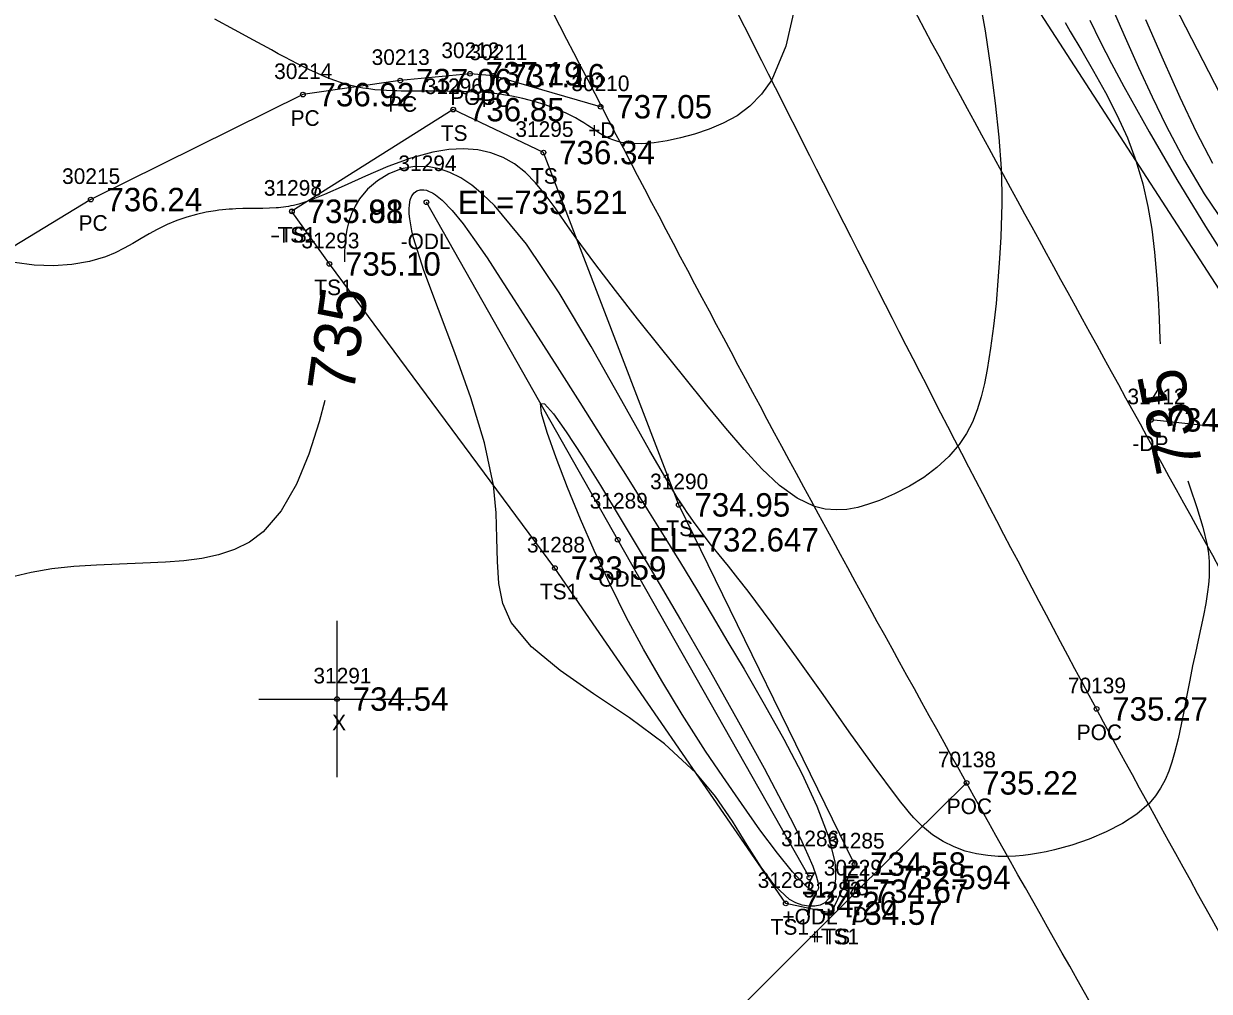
# Model space of a CAD drawing. Extents: x 1376587 to 1378239, y 1000335 to 1003031.
# Drawn here: x 1376874 to 1376949.9, y 1002346.6 to 1002408.6 of the extents above; entities that cross this region are included whole.
import ezdxf

# ---------------------------------------------------------------- set-up
doc = ezdxf.new("R2010")
doc.units = 0
for name, color, linetype in [('RD_DTM_BkLn1', 7, 'Continuous'), ('RD_DTM_BkLn2', 7, 'Continuous'), ('RD_DTM_BkLn_txCode', 7, 'Continuous'), ('RD_DTM_Major1', 7, 'Continuous'), ('RD_DTM_Major1_Lbl', 7, 'Continuous'), ('RD_DTM_Minor1', 7, 'Continuous'), ('RD_EX_Driveway', 7, 'Continuous'), ('RD_EX_Driveway_txCode', 7, 'Continuous'), ('RD_EX_H2O', 7, 'Continuous'), ('RD_EX_H2O_txCode', 7, 'Continuous'), ('RD_EX_Misc', 7, 'Continuous'), ('RD_EX_Misc_txCode', 7, 'Continuous'), ('RD_EX_Road', 7, 'Continuous'), ('RD_EX_Road_txCode', 7, 'Continuous'), ('RD_EX_TX_Driveway_ELEV', 7, 'Continuous'), ('RD_EX_TX_H2O_ELEV', 7, 'Continuous'), ('RD_EX_TX_Misc_ELEV', 7, 'Continuous'), ('RD_EX_TX_Road_ELEV', 7, 'Continuous'), ('RD_HC_Survey_ELEV', 7, 'Continuous'), ('RD_HC_Survey_txCode', 7, 'Continuous'), ('RD_SMD_Locator', 7, 'Continuous')]:
    doc.layers.add(name, color=color, linetype=linetype)

msp = doc.modelspace()

# ---------------------------------------------------------------- linework, layer by layer
at = {"layer": 'RD_DTM_BkLn1'}
msp.add_spline([(1377003.447, 1002259.314), (1376973.187, 1002311.196), (1376942.719, 1002364.726), (1376914.248, 1002420.136), (1376886.108, 1002475.587), (1376860.058, 1002531.093), (1376835.652, 1002585.094), (1376813.12, 1002641.257), (1376777.121, 1002732.301)], degree=3, dxfattribs=at)
at = {"layer": 'RD_DTM_BkLn2'}
for points in [[(1376974.72, 1002510.114), (1376923.866, 1002493.778), (1376903.677, 1002483.39), (1376900.927, 1002479.135), (1376903.727, 1002472.722), (1376921.859, 1002435.937), (1376954.437, 1002385.615), (1376969.27, 1002393.09)], [(1376980.563, 1002508.054), (1376930.97, 1002486.896), (1376911.256, 1002478.465), (1376931.544, 1002441.225), (1376954.679, 1002396.254)], [(1376925.736, 1002351.644), (1376927.227, 1002354.786), (1376915.97, 1002377.794), (1376907.304, 1002400.361), (1376901.53, 1002403.107), (1376891.2, 1002396.599)], [(1376925.733, 1002351.649), (1376922.816, 1002352.263), (1376908.043, 1002373.744), (1376893.598, 1002393.225), (1376891.199, 1002396.593)]]:
    msp.add_lwpolyline(points, dxfattribs=at)
at = {"layer": 'RD_DTM_Major1'}
for points in [[(1376940.702, 1002408.684), (1376941.038, 1002408.113), (1376941.768, 1002406.881), (1376942.531, 1002405.574), (1376943.294, 1002404.202), (1376944.026, 1002402.774), (1376944.693, 1002401.298), (1376945.264, 1002399.784), (1376945.686, 1002398.355), (1376946.013, 1002396.907), (1376946.259, 1002395.444), (1376946.439, 1002393.974), (1376946.566, 1002392.501), (1376946.657, 1002391.032), (1376946.72, 1002389.712), (1376946.782, 1002388.399), (1376946.8, 1002388.107)], [(1376948.574, 1002379.324), (1376948.701, 1002378.953), (1376949.151, 1002377.626), (1376949.533, 1002376.372), (1376949.801, 1002375.209), (1376949.879, 1002374.675), (1376949.922, 1002374.163), (1376949.935, 1002373.666), (1376949.921, 1002373.179), (1376949.884, 1002372.698), (1376949.828, 1002372.217), (1376949.712, 1002371.467), (1376949.568, 1002370.704), (1376949.405, 1002369.927), (1376949.228, 1002369.133), (1376949.048, 1002368.323), (1376948.871, 1002367.493), (1376948.687, 1002366.558), (1376948.51, 1002365.61), (1376948.332, 1002364.66), (1376948.145, 1002363.72), (1376947.944, 1002362.799), (1376947.719, 1002361.909), (1376947.543, 1002361.31), (1376947.342, 1002360.734), (1376947.106, 1002360.18), (1376946.824, 1002359.652), (1376946.486, 1002359.151), (1376946.083, 1002358.677), (1376945.304, 1002357.991), (1376944.378, 1002357.378), (1376943.346, 1002356.842), (1376942.25, 1002356.382), (1376941.131, 1002356), (1376940.03, 1002355.697), (1376939.504, 1002355.577), (1376938.993, 1002355.477), (1376938.495, 1002355.397), (1376938.012, 1002355.336), (1376937.541, 1002355.295), (1376937.084, 1002355.274), (1376936.858, 1002355.27), (1376936.636, 1002355.272), (1376936.416, 1002355.279), (1376936.197, 1002355.291), (1376935.98, 1002355.308), (1376935.763, 1002355.33), (1376935.033, 1002355.443), (1376934.309, 1002355.624), (1376933.596, 1002355.881), (1376932.899, 1002356.223), (1376932.222, 1002356.658), (1376931.571, 1002357.196), (1376931.296, 1002357.463), (1376931.025, 1002357.752), (1376930.753, 1002358.062), (1376930.478, 1002358.394), (1376930.197, 1002358.747), (1376929.907, 1002359.123), (1376928.478, 1002361.045), (1376926.886, 1002363.267), (1376925.206, 1002365.644), (1376923.517, 1002368.032), (1376921.895, 1002370.287), (1376920.418, 1002372.265), (1376919.761, 1002373.105), (1376919.148, 1002373.869), (1376918.567, 1002374.585), (1376918.009, 1002375.281), (1376917.463, 1002375.983), (1376916.918, 1002376.72), (1376916.717, 1002377.003), (1376916.514, 1002377.297), (1376916.306, 1002377.605), (1376916.093, 1002377.929), (1376915.873, 1002378.273), (1376915.646, 1002378.639), (1376914.116, 1002381.264), (1376912.331, 1002384.461), (1376910.368, 1002387.929), (1376908.303, 1002391.37), (1376906.213, 1002394.482), (1376904.174, 1002396.965), (1376903.435, 1002397.678), (1376902.714, 1002398.265), (1376902.01, 1002398.73), (1376901.322, 1002399.08), (1376900.649, 1002399.319), (1376899.991, 1002399.452), (1376899.075, 1002399.47), (1376898.206, 1002399.308), (1376897.399, 1002398.992), (1376896.673, 1002398.551), (1376896.044, 1002398.009), (1376895.53, 1002397.394), (1376895.244, 1002396.929), (1376895.018, 1002396.444), (1376894.845, 1002395.942), (1376894.719, 1002395.424), (1376894.634, 1002394.894), (1376894.584, 1002394.354), (1376894.567, 1002393.978), (1376894.559, 1002393.596), (1376894.557, 1002393.359)], [(1376893.298, 1002384.471), (1376892.952, 1002383.112), (1376892.293, 1002381.052), (1376891.486, 1002379.118), (1376890.514, 1002377.42), (1376889.358, 1002376.071), (1376888.485, 1002375.413), (1376887.533, 1002374.928), (1376886.51, 1002374.586), (1376885.424, 1002374.357), (1376884.284, 1002374.213), (1376883.099, 1002374.124), (1376881.647, 1002374.053), (1376880.169, 1002373.997), (1376878.69, 1002373.932), (1376877.237, 1002373.837), (1376875.834, 1002373.69), (1376874.507, 1002373.469), (1376873.426, 1002373.198)]]:
    msp.add_lwpolyline(points, dxfattribs=at)
at = {"layer": 'RD_DTM_Minor1'}
for points in [[(1376935.193, 1002410.422), (1376935.583, 1002408.15), (1376935.937, 1002405.827), (1376936.237, 1002403.529), (1376936.468, 1002401.337), (1376936.61, 1002399.328), (1376936.64, 1002398.543), (1376936.654, 1002397.796), (1376936.653, 1002397.075), (1376936.64, 1002396.369), (1376936.616, 1002395.668), (1376936.585, 1002394.961), (1376936.509, 1002393.57), (1376936.41, 1002392.141), (1376936.284, 1002390.693), (1376936.129, 1002389.25), (1376935.94, 1002387.831), (1376935.715, 1002386.458), (1376935.539, 1002385.567), (1376935.332, 1002384.709), (1376935.081, 1002383.886), (1376934.772, 1002383.101), (1376934.393, 1002382.357), (1376933.931, 1002381.655), (1376933.271, 1002380.888), (1376932.504, 1002380.186), (1376931.651, 1002379.552), (1376930.739, 1002378.988), (1376929.791, 1002378.498), (1376928.832, 1002378.084), (1376928.125, 1002377.83), (1376927.425, 1002377.633), (1376926.73, 1002377.507), (1376926.039, 1002377.466), (1376925.351, 1002377.523), (1376924.665, 1002377.692), (1376923.548, 1002378.223), (1376922.428, 1002379.039), (1376921.296, 1002380.092), (1376920.148, 1002381.333), (1376918.976, 1002382.715), (1376917.773, 1002384.189), (1376916.297, 1002386.011), (1376914.805, 1002387.863), (1376913.334, 1002389.711), (1376911.919, 1002391.519), (1376910.598, 1002393.256), (1376909.407, 1002394.886), (1376908.702, 1002395.889), (1376908.047, 1002396.82), (1376907.419, 1002397.671), (1376906.794, 1002398.429), (1376906.149, 1002399.087), (1376905.46, 1002399.633), (1376904.733, 1002400.048), (1376903.946, 1002400.348), (1376903.1, 1002400.533), (1376902.197, 1002400.602), (1376901.239, 1002400.554), (1376900.227, 1002400.389), (1376898.807, 1002399.997), (1376897.35, 1002399.462), (1376895.91, 1002398.852), (1376894.54, 1002398.234), (1376893.294, 1002397.677), (1376892.228, 1002397.246), (1376892.025, 1002397.176), (1376891.831, 1002397.114), (1376891.647, 1002397.06), (1376891.471, 1002397.013), (1376891.301, 1002396.973), (1376891.136, 1002396.938), (1376890.971, 1002396.908), (1376890.809, 1002396.882), (1376890.651, 1002396.86), (1376890.495, 1002396.843), (1376890.341, 1002396.828), (1376890.187, 1002396.816), (1376889.767, 1002396.794), (1376889.346, 1002396.783), (1376888.921, 1002396.778), (1376888.49, 1002396.775), (1376888.052, 1002396.768), (1376887.605, 1002396.753), (1376887.395, 1002396.742), (1376887.183, 1002396.728), (1376886.969, 1002396.711), (1376886.751, 1002396.689), (1376886.53, 1002396.664), (1376886.306, 1002396.633), (1376885.709, 1002396.531), (1376885.094, 1002396.392), (1376884.468, 1002396.216), (1376883.835, 1002395.999), (1376883.204, 1002395.741), (1376882.58, 1002395.44), (1376882.062, 1002395.152), (1376881.543, 1002394.845), (1376881.013, 1002394.532), (1376880.462, 1002394.225), (1376879.88, 1002393.937), (1376879.256, 1002393.682), (1376878.233, 1002393.382), (1376877.117, 1002393.191), (1376875.929, 1002393.112), (1376874.695, 1002393.153), (1376873.436, 1002393.319)], [(1376923.42, 1002409.78), (1376922.835, 1002407.175), (1376921.932, 1002405.026), (1376921.278, 1002404.092), (1376920.529, 1002403.332), (1376919.703, 1002402.721), (1376918.823, 1002402.236), (1376917.906, 1002401.852), (1376916.974, 1002401.544), (1376916.089, 1002401.303), (1376915.223, 1002401.116), (1376914.393, 1002400.987), (1376913.614, 1002400.922), (1376912.901, 1002400.929), (1376912.272, 1002401.012), (1376912.001, 1002401.08), (1376911.749, 1002401.166), (1376911.513, 1002401.266), (1376911.288, 1002401.379), (1376911.071, 1002401.501), (1376910.859, 1002401.632), (1376910.623, 1002401.784), (1376910.386, 1002401.94), (1376910.143, 1002402.1), (1376909.894, 1002402.26), (1376909.634, 1002402.419), (1376909.362, 1002402.575), (1376908.757, 1002402.881), (1376908.102, 1002403.161), (1376907.412, 1002403.413), (1376906.701, 1002403.635), (1376905.985, 1002403.822), (1376905.277, 1002403.971), (1376904.886, 1002404.039), (1376904.503, 1002404.094), (1376904.127, 1002404.139), (1376903.757, 1002404.175), (1376903.395, 1002404.204), (1376903.04, 1002404.226), (1376902.816, 1002404.237), (1376902.595, 1002404.246), (1376902.376, 1002404.254), (1376902.159, 1002404.26), (1376901.942, 1002404.265), (1376901.727, 1002404.27), (1376901.32, 1002404.277), (1376900.914, 1002404.282), (1376900.511, 1002404.285), (1376900.109, 1002404.288), (1376899.709, 1002404.29), (1376899.311, 1002404.291), (1376899.032, 1002404.292), (1376898.754, 1002404.294), (1376898.476, 1002404.296), (1376898.197, 1002404.3), (1376897.918, 1002404.306), (1376897.636, 1002404.314), (1376897.265, 1002404.33), (1376896.89, 1002404.352), (1376896.511, 1002404.385), (1376896.128, 1002404.43), (1376895.74, 1002404.49), (1376895.348, 1002404.567), (1376894.869, 1002404.685), (1376894.382, 1002404.83), (1376893.886, 1002405.001), (1376893.379, 1002405.197), (1376892.861, 1002405.418), (1376892.33, 1002405.661), (1376891.949, 1002405.846), (1376891.559, 1002406.042), (1376891.159, 1002406.248), (1376890.747, 1002406.464), (1376890.323, 1002406.691), (1376889.884, 1002406.928), (1376888.743, 1002407.548), (1376887.527, 1002408.212), (1376886.259, 1002408.902)], [(1376943.699, 1002409.674), (1376944.548, 1002407.72), (1376945.4, 1002405.813), (1376946.273, 1002403.936), (1376947.187, 1002402.07), (1376948.35, 1002399.858), (1376949.604, 1002397.716), (1376950.958, 1002395.723)], [(1376942.285, 1002408.838), (1376942.962, 1002407.48), (1376943.688, 1002406.069), (1376944.477, 1002404.586), (1376946.094, 1002401.679), (1376947.867, 1002398.635), (1376949.697, 1002395.621), (1376951.487, 1002392.802)], [(1376945.859, 1002408.89), (1376946.977, 1002406.301), (1376948.045, 1002403.901), (1376949.09, 1002401.692), (1376950.137, 1002399.674)], [(1376923.056, 1002352.525), (1376922.128, 1002353.403), (1376921.249, 1002354.589), (1376920.36, 1002355.994), (1376919.405, 1002357.529), (1376918.324, 1002359.105), (1376917.06, 1002360.633), (1376915.052, 1002362.48), (1376912.807, 1002364.148), (1376910.516, 1002365.698), (1376908.366, 1002367.193), (1376906.547, 1002368.696), (1376905.249, 1002370.268), (1376904.714, 1002371.476), (1376904.449, 1002372.768), (1376904.353, 1002374.157), (1376904.329, 1002375.659), (1376904.278, 1002377.288), (1376904.102, 1002379.059), (1376903.526, 1002381.772), (1376902.654, 1002384.648), (1376901.624, 1002387.542), (1376900.578, 1002390.312), (1376899.654, 1002392.813), (1376898.995, 1002394.902), (1376898.889, 1002395.338), (1376898.807, 1002395.739), (1376898.749, 1002396.108), (1376898.715, 1002396.443), (1376898.705, 1002396.744), (1376898.719, 1002397.012), (1376898.779, 1002397.336), (1376898.882, 1002397.593), (1376899.023, 1002397.786), (1376899.199, 1002397.913), (1376899.405, 1002397.977), (1376899.637, 1002397.977), (1376899.812, 1002397.94), (1376899.998, 1002397.872), (1376900.192, 1002397.775), (1376900.395, 1002397.648), (1376900.606, 1002397.491), (1376900.825, 1002397.306), (1376901.465, 1002396.648), (1376902.158, 1002395.796), (1376902.901, 1002394.774), (1376903.694, 1002393.607), (1376904.536, 1002392.318), (1376905.426, 1002390.932), (1376906.768, 1002388.837), (1376908.178, 1002386.633), (1376909.63, 1002384.357), (1376911.097, 1002382.047), (1376912.554, 1002379.741), (1376913.973, 1002377.475), (1376915.039, 1002375.758), (1376916.076, 1002374.071), (1376917.095, 1002372.396), (1376918.107, 1002370.715), (1376919.121, 1002369.01), (1376920.147, 1002367.264), (1376921.437, 1002365.036), (1376922.692, 1002362.785), (1376923.841, 1002360.581), (1376924.815, 1002358.492), (1376925.543, 1002356.587), (1376925.954, 1002354.934), (1376926.014, 1002354.357), (1376926.011, 1002353.834), (1376925.943, 1002353.365), (1376925.808, 1002352.953), (1376925.606, 1002352.598), (1376925.333, 1002352.302), (1376925.031, 1002352.165), (1376924.678, 1002352.09), (1376924.288, 1002352.084), (1376923.878, 1002352.15), (1376923.463, 1002352.295), (1376923.056, 1002352.525)], [(1376917.683, 1002362.021), (1376916.192, 1002364.378), (1376914.882, 1002366.527), (1376913.708, 1002368.558), (1376912.625, 1002370.566), (1376911.589, 1002372.641), (1376910.555, 1002374.876), (1376909.686, 1002376.874), (1376908.851, 1002378.897), (1376908.114, 1002380.797), (1376907.537, 1002382.427), (1376907.183, 1002383.64), (1376907.116, 1002384.287), (1376907.381, 1002384.264), (1376907.946, 1002383.625), (1376908.763, 1002382.473), (1376909.781, 1002380.907), (1376910.951, 1002379.027), (1376912.223, 1002376.933), (1376914.133, 1002373.737), (1376916.08, 1002370.423), (1376917.993, 1002367.106), (1376919.803, 1002363.902), (1376921.44, 1002360.925), (1376922.834, 1002358.289), (1376923.379, 1002357.213), (1376923.851, 1002356.242), (1376924.243, 1002355.384), (1376924.551, 1002354.646), (1376924.767, 1002354.036), (1376924.886, 1002353.559), (1376924.905, 1002353.408), (1376924.908, 1002353.28), (1376924.893, 1002353.177), (1376924.86, 1002353.1), (1376924.81, 1002353.05), (1376924.742, 1002353.028), (1376924.658, 1002353.035), (1376924.557, 1002353.07), (1376924.438, 1002353.135), (1376924.301, 1002353.231), (1376924.144, 1002353.359), (1376923.969, 1002353.521), (1376923.245, 1002354.285), (1376922.285, 1002355.484), (1376921.17, 1002356.987), (1376919.978, 1002358.664), (1376918.789, 1002360.386), (1376917.683, 1002362.021)]]:
    msp.add_lwpolyline(points, dxfattribs=at)
at = {"layer": 'RD_EX_Driveway'}
for points in [[(1376910.968, 1002403.294), (1376904.117, 1002405.281), (1376902.605, 1002405.409), (1376898.141, 1002404.97), (1376891.9, 1002404.069), (1376878.321, 1002397.348), (1376865.824, 1002389.761), (1376856.765, 1002381.285), (1376852.775, 1002374.266), (1376851.723, 1002365.545), (1376852.445, 1002354.789), (1376854.031, 1002345.76), (1376868.766, 1002323.939), (1376875.449, 1002322.884), (1376882.222, 1002322.93), (1376889.239, 1002324.181), (1376897.786, 1002328.759), (1376900.272, 1002330.092), (1376914.857, 1002340.55), (1376927.377, 1002353.053), (1376934.396, 1002359.987)], [(1376956.452, 1002363.086), (1376956.574, 1002365.628), (1376967.204, 1002372.833), (1376960.827, 1002383.952), (1376951.12, 1002382.706), (1376946.209, 1002383.236)]]:
    msp.add_lwpolyline(points, dxfattribs=at)
at = {"layer": 'RD_EX_H2O'}
msp.add_lwpolyline([(1376924.339, 1002353.926), (1376912.063, 1002375.556), (1376899.815, 1002397.174)], dxfattribs=at)
at = {"layer": 'RD_EX_Misc'}
for p, q in [((1376894.089, 1002360.356), (1376894.089, 1002370.356)), ((1376889.089, 1002365.356), (1376899.089, 1002365.356))]:
    msp.add_line(p, q, dxfattribs=at)
at = {"layer": 'RD_EX_Road'}
for points in [[(1377013.314, 1002264.907), (1376982.808, 1002315.683), (1376952.468, 1002370.341), (1376923.174, 1002424.32), (1376895.644, 1002480.03), (1376870.11, 1002535.049), (1376846.329, 1002588.864), (1376822.292, 1002645.031), (1376786.564, 1002736.458)], [(1376994.747, 1002253.913), (1376964.909, 1002306.463), (1376934.396, 1002359.987), (1376904.773, 1002415.485), (1376877.271, 1002471.511), (1376851.037, 1002526.893), (1376827.48, 1002581.62), (1376804.191, 1002637.821), (1376768.457, 1002728.838)]]:
    msp.add_spline(points, degree=3, dxfattribs=at)
at = {"layer": 'RD_SMD_Locator'}
for centre in [(1376902.605, 1002405.409), (1376904.117, 1002405.281), (1376898.141, 1002404.97), (1376891.9, 1002404.069), (1376901.53, 1002403.107), (1376910.968, 1002403.294), (1376907.304, 1002400.361), (1376878.321, 1002397.348), (1376899.815, 1002397.174), (1376891.199, 1002396.593), (1376891.2, 1002396.599), (1376893.598, 1002393.225), (1376946.209, 1002383.236), (1376915.97, 1002377.794), (1376912.063, 1002375.556), (1376908.043, 1002373.744), (1376894.089, 1002365.356), (1376942.719, 1002364.726), (1376934.396, 1002359.987), (1376927.227, 1002354.786), (1376924.339, 1002353.926), (1376927.377, 1002353.053), (1376922.816, 1002352.263), (1376925.733, 1002351.649), (1376925.736, 1002351.644)]:
    msp.add_circle(centre, 0.15, dxfattribs=at)

# ---------------------------------------------------------------- texts
at = {"layer": 'RD_DTM_BkLn_txCode'}
for s, p in [('31296', (1376899.711, 1002404.107)), ('31295', (1376905.509, 1002401.361)), ('TS', (1376900.735, 1002401.107)), ('TS', (1376906.509, 1002398.361)), ('31298', (1376889.404, 1002397.593)), ('31297', (1376889.405, 1002397.599)), ('-TS1', (1376889.829, 1002394.593)), ('-TS', (1376889.995, 1002394.599)), ('31293', (1376891.803, 1002394.225)), ('TS1', (1376892.637, 1002391.225)), ('31290', (1376914.135, 1002378.794)), ('TS', (1376915.175, 1002375.794)), ('31288', (1376906.248, 1002374.744)), ('TS1', (1376907.082, 1002371.744)), ('31285', (1376925.432, 1002355.786)), ('31287', (1376921.021, 1002353.263)), ('31284', (1376923.938, 1002352.649)), ('31283', (1376923.941, 1002352.644)), ('TS', (1376926.432, 1002352.786)), ('TS1', (1376921.855, 1002350.263)), ('+TS1', (1376924.284, 1002349.649)), ('+TS', (1376924.453, 1002349.644))]:
    msp.add_text(s, height=1, dxfattribs=at).set_placement(p)
at = {"layer": 'RD_DTM_Major1_Lbl'}
for rotation, p in [(81.9362, (1376895.143, 1002384.856)), (101.41944, (1376949.553, 1002380.165))]:
    msp.add_text('735', height=3, rotation=rotation, dxfattribs=at).set_placement(p)
at = {"layer": 'RD_EX_Driveway_txCode'}
for s, p in [('30213', (1376896.306, 1002405.97)), ('30212', (1376900.77, 1002406.409)), ('30211', (1376902.566, 1002406.281)), ('30214', (1376890.065, 1002405.069)), ('30210', (1376909.094, 1002404.294)), ('PC', (1376897.361, 1002402.97)), ('POC', (1376901.337, 1002403.409)), ('PC', (1376903.337, 1002403.281)), ('PC', (1376891.12, 1002402.069)), ('+D', (1376910.173, 1002401.294)), ('30215', (1376876.486, 1002398.348)), ('PC', (1376877.541, 1002395.348)), ('31412', (1376944.697, 1002384.236)), ('-DP', (1376945.02, 1002381.236)), ('30229', (1376925.259, 1002354.053)), ('-D', (1376926.66, 1002351.053))]:
    msp.add_text(s, height=1, dxfattribs=at).set_placement(p)
at = {"layer": 'RD_EX_H2O_txCode'}
for s, p in [('31294', (1376898.02, 1002399.174)), ('-ODL', (1376898.161, 1002394.174)), ('31289', (1376910.268, 1002377.556)), ('ODL', (1376910.819, 1002372.556)), ('31286', (1376922.52, 1002355.926)), ('+ODL', (1376922.607, 1002350.926))]:
    msp.add_text(s, height=1, dxfattribs=at).set_placement(p)
at = {"layer": 'RD_EX_Misc_txCode'}
for s, p in [('31291', (1376892.577, 1002366.356)), ('X', (1376893.774, 1002363.356))]:
    msp.add_text(s, height=1, dxfattribs=at).set_placement(p)
at = {"layer": 'RD_EX_Road_txCode'}
for s, p in [('70138', (1376932.561, 1002360.987)), ('POC', (1376933.128, 1002357.987))]:
    msp.add_text(s, height=1, dxfattribs=at).set_placement(p)
at = {"layer": 'RD_EX_TX_Driveway_ELEV'}
for s, p in [('737.19', (1376903.605, 1002404.659)), ('737.16', (1376905.117, 1002404.531)), ('737.06', (1376899.141, 1002404.22)), ('736.92', (1376892.9, 1002403.319)), ('737.05', (1376911.968, 1002402.544)), ('736.24', (1376879.321, 1002396.598)), ('734.98', (1376947.209, 1002382.486)), ('734.67', (1376928.377, 1002352.303))]:
    msp.add_text(s, height=1.5, dxfattribs=at).set_placement(p)
at = {"layer": 'RD_EX_TX_H2O_ELEV'}
for s, p in [('EL=733.521', (1376901.815, 1002396.424)), ('EL=732.647', (1376914.063, 1002374.806)), ('EL=732.594', (1376926.339, 1002353.176))]:
    msp.add_text(s, height=1.5, dxfattribs=at).set_placement(p)
at = {"layer": 'RD_EX_TX_Misc_ELEV'}
for s, p in [('736.85', (1376902.53, 1002402.357)), ('736.34', (1376908.304, 1002399.611)), ('735.88', (1376892.199, 1002395.843)), ('735.91', (1376892.2, 1002395.849)), ('735.10', (1376894.598, 1002392.475)), ('734.95', (1376916.97, 1002377.044)), ('733.59', (1376909.043, 1002372.994)), ('734.54', (1376895.089, 1002364.606)), ('734.58', (1376928.227, 1002354.036)), ('734.26', (1376923.816, 1002351.513)), ('734.57', (1376926.733, 1002350.899)), ('734.57', (1376926.736, 1002350.894))]:
    msp.add_text(s, height=1.5, dxfattribs=at).set_placement(p)
at = {"layer": 'RD_EX_TX_Road_ELEV'}
msp.add_text('735.22', height=1.5, dxfattribs=at).set_placement((1376935.396, 1002359.237))
at = {"layer": 'RD_HC_Survey_ELEV'}
msp.add_text('735.27', height=1.5, dxfattribs=at).set_placement((1376943.719, 1002363.976))
at = {"layer": 'RD_HC_Survey_txCode'}
for s, p in [('70139', (1376940.884, 1002365.726)), ('POC', (1376941.451, 1002362.726))]:
    msp.add_text(s, height=1, dxfattribs=at).set_placement(p)

doc.saveas('drawing.dxf')
